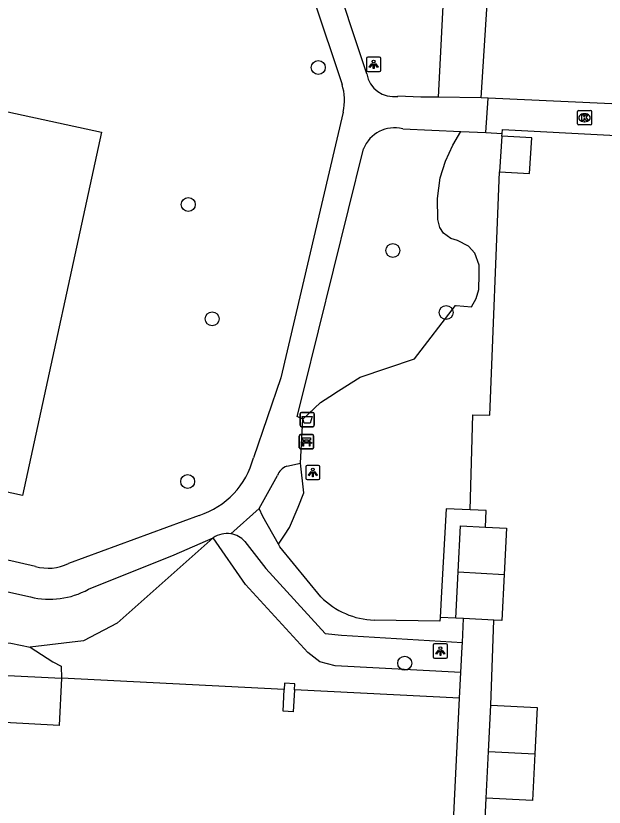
# Model space of a CAD drawing. Extents: x 162990 to 165007, y 383433 to 384336.
# Drawn here: x 164588.9 to 164630.2, y 383633.6 to 383689.1 of the extents above; entities that cross this region are included whole.
import ezdxf

# ---------------------------------------------------------------- set-up
doc = ezdxf.new("R2010")
doc.units = 0
for name, color, linetype in [('IMGEO_Afvalbak', 7, 'Continuous'), ('IMGEO_Bank', 7, 'Continuous'), ('IMGEO_Boom', 7, 'Continuous'), ('IMGEO_Grasland_overig', 7, 'Continuous'), ('IMGEO_Groenvoorziening', 7, 'Continuous'), ('IMGEO_Kolk', 7, 'Continuous'), ('IMGEO_Lichtpunt', 7, 'Continuous'), ('IMGEO_Pand', 7, 'Continuous'), ('IMGEO_Voetpad_gesloten', 7, 'Continuous'), ('IMGEO_Voetpad_open', 7, 'Continuous')]:
    doc.layers.add(name, color=color, linetype=linetype)

msp = doc.modelspace()

# ---------------------------------------------------------------- linework, layer by layer
at = {"layer": 'IMGEO_Afvalbak'}
for p, q in [((164608.862, 383660.369), (164608.862, 383661.169)), ((164608.862, 383661.169), (164608.862, 383660.369)), ((164608.962, 383661.269), (164609.752, 383661.269)), ((164609.752, 383661.269), (164608.962, 383661.269)), ((164609.852, 383661.169), (164609.852, 383660.369)), ((164609.852, 383660.369), (164609.852, 383661.169)), ((164609.752, 383660.269), (164608.962, 383660.269)), ((164608.962, 383660.269), (164609.752, 383660.269))]:
    msp.add_line(p, q, dxfattribs=at)
msp.add_lwpolyline([(164609.005, 383660.983), (164609.709, 383660.983), (164609.56, 383660.513), (164609.154, 383660.513), (164609.005, 383660.983)], dxfattribs=at)
for centre, start, end in [((164608.962, 383661.169), 90, 180), ((164608.962, 383661.169), 90, 180), ((164609.752, 383661.169), 0, 90), ((164609.752, 383661.169), 360, 90), ((164608.962, 383660.369), 180, 270), ((164608.962, 383660.369), 180, 270), ((164609.752, 383660.369), 270, 0), ((164609.752, 383660.369), 270, 0)]:
    msp.add_arc(centre, 0.1, start, end, dxfattribs=at)
at = {"layer": 'IMGEO_Bank'}
for p, q in [((164608.806, 383658.792), (164608.806, 383659.633)), ((164608.806, 383659.633), (164608.806, 383658.792)), ((164608.881, 383659.717), (164609.722, 383659.717)), ((164609.722, 383659.717), (164608.881, 383659.717)), ((164609.115, 383659.223), (164609.115, 383659.329)), ((164609.159, 383659.329), (164609.159, 383659.223)), ((164609.447, 383659.335), (164609.165, 383659.335)), ((164609.165, 383659.217), (164609.447, 383659.217)), ((164609.453, 383659.223), (164609.453, 383659.329)), ((164609.497, 383659.329), (164609.497, 383659.223)), ((164609.806, 383659.642), (164609.806, 383658.801)), ((164609.806, 383658.801), (164609.806, 383659.642)), ((164609.731, 383658.717), (164608.89, 383658.717)), ((164608.89, 383658.717), (164609.731, 383658.717)), ((164609.503, 383659.115), (164609.11, 383659.115))]:
    msp.add_line(p, q, dxfattribs=at)
for points in [[(164609.053, 383659.115), (164608.911, 383659.115), (164609.023, 383659.217), (164609.109, 383659.217)], [(164609.109, 383659.335), (164609.023, 383659.335), (164609.023, 383659.496), (164609.586, 383659.496), (164609.586, 383659.335), (164609.503, 383659.335)], [(164609.503, 383659.217), (164609.586, 383659.217), (164609.698, 383659.115), (164609.559, 383659.115)], [(164609.103, 383659.108), (164609.103, 383658.901), (164609.06, 383658.901), (164609.06, 383659.108)], [(164609.553, 383659.108), (164609.553, 383658.901), (164609.509, 383658.901), (164609.509, 383659.108)]]:
    msp.add_lwpolyline(points, dxfattribs=at)
for centre, radius, start, end in [((164608.884, 383659.639), 0.0779, 92.4484, 184.2845), ((164608.884, 383659.639), 0.0779, 92.4484, 184.2845), ((164609.108, 383659.328), 0.00671, 2.8957, 87.1043), ((164609.108, 383659.224), 0.00671, 272.8957, 357.1043), ((164609.165, 383659.328), 0.00671, 92.8957, 177.1043), ((164609.165, 383659.224), 0.00671, 182.8957, 267.1043), ((164609.447, 383659.328), 0.00671, 2.8957, 87.1043), ((164609.447, 383659.224), 0.00671, 272.8957, 357.1043), ((164609.504, 383659.328), 0.00671, 92.8957, 177.1043), ((164609.504, 383659.224), 0.00671, 182.8957, 267.1043), ((164609.728, 383659.639), 0.0779, 2.4484, 94.2845), ((164609.728, 383659.639), 0.0779, 2.4484, 94.2845), ((164608.884, 383658.795), 0.0779, 182.4484, 274.2845), ((164608.884, 383658.795), 0.0779, 182.4484, 274.2845), ((164609.053, 383659.108), 0.00671, 2.8957, 87.1043), ((164609.11, 383659.108), 0.00671, 92.8957, 177.1043), ((164609.502, 383659.108), 0.00671, 2.8957, 87.1043), ((164609.559, 383659.108), 0.00671, 92.8957, 177.1043), ((164609.728, 383658.795), 0.0779, 272.4484, 4.2845), ((164609.728, 383658.795), 0.0779, 272.4484, 4.2845)]:
    msp.add_arc(centre, radius, start, end, dxfattribs=at)
at = {"layer": 'IMGEO_Boom'}
for centre in [(164610.135, 383685.46), (164601.022, 383675.851), (164615.357, 383672.624), (164619.097, 383668.284), (164602.696, 383667.831), (164600.976, 383656.43), (164616.195, 383643.685)]:
    msp.add_circle(centre, 0.489, dxfattribs=at)
at = {"layer": 'IMGEO_Grasland_overig'}
for points in [[(164573.792, 383643.548), (164592.128, 383642.63)], [(164592.128, 383642.63), (164591.973, 383639.309), (164573.624, 383640.331)]]:
    msp.add_lwpolyline(points, dxfattribs=at)
at = {"layer": 'IMGEO_Groenvoorziening'}
for points in [[(164619.819, 383708.509), (164618.54, 383683.367)], [(164621.548, 383683.327), (164622.177, 383693.233)], [(164594.934, 383680.922), (164589.407, 383655.456), (164573.771, 383658.849), (164579.298, 383684.315), (164594.934, 383680.922)], [(164609.051, 383660.799), (164610.281, 383661.973), (164610.937, 383662.39), (164611.551, 383662.779), (164613.082, 383663.751), (164616.882, 383665.04), (164619.745, 383668.764), (164619.809, 383668.779), (164620.882, 383668.665), (164621.202, 383669.256), (164621.391, 383669.901), (164621.411, 383670.943), (164621.417, 383671.605), (164621.11, 383672.43), (164620.672, 383672.926), (164619.895, 383673.332), (164619.428, 383673.457), (164618.908, 383673.835), (164618.645, 383674.241), (164618.513, 383674.795), (164618.492, 383676.262), (164618.682, 383677.717), (164619.06, 383678.889), (164619.558, 383680.014), (164620.125, 383680.978)], [(164623.011, 383680.648), (164623.031, 383680.835)], [(164620.789, 383654.443), (164620.966, 383661.115), (164622.17, 383661.083), (164622.847, 383678.153)], [(164607.346, 383652.025), (164607.764, 383652.662), (164608.124, 383653.214), (164608.713, 383654.641), (164609.124, 383655.636), (164608.892, 383657.709)], [(164602.771, 383652.472), (164596.027, 383646.485), (164593.683, 383645.259), (164589.932, 383644.807)], [(164620.136, 383643.03), (164611.31, 383643.505), (164610.251, 383643.777), (164609.395, 383644.43), (164605.04, 383649.198), (164602.771, 383652.472)], [(164573.918, 383645.962), (164574.342, 383646.378), (164576.73, 383647.777), (164579.075, 383648.689), (164580.637, 383648.306), (164581.462, 383646.85), (164582.367, 383645.78), (164583.215, 383645.465), (164585.772, 383645.306), (164588.586, 383645.087), (164589.932, 383644.807)], [(164589.932, 383644.807), (164591.527, 383643.778), (164592.097, 383643.471), (164592.128, 383642.63)], [(164607.737, 383641.848), (164592.128, 383642.63)], [(164620.045, 383641.232), (164608.459, 383641.812)]]:
    msp.add_lwpolyline(points, dxfattribs=at)
at = {"layer": 'IMGEO_Kolk'}
for p, q in [((164628.3, 383681.509), (164628.3, 383682.361)), ((164628.375, 383682.435), (164629.227, 383682.435)), ((164628.788, 383682.215), (164628.813, 383682.215)), ((164629.301, 383682.361), (164629.301, 383681.509)), ((164629.227, 383681.435), (164628.375, 383681.435)), ((164628.811, 383681.655), (164628.786, 383681.655))]:
    msp.add_line(p, q, dxfattribs=at)
for points in [[(164628.3, 383681.509), (164628.3, 383682.361)], [(164628.375, 383682.435), (164629.227, 383682.435)], [(164628.621, 383682.135), (164628.744, 383682.135), (164628.744, 383681.984), (164628.874, 383682.135), (164629.038, 383682.135), (164628.892, 383681.984), (164629.045, 383681.735), (164628.893, 383681.735), (164628.808, 383681.899), (164628.744, 383681.832), (164628.744, 383681.735), (164628.621, 383681.735), (164628.621, 383682.135)], [(164629.301, 383682.361), (164629.301, 383681.509)], [(164629.227, 383681.435), (164628.375, 383681.435)]]:
    msp.add_lwpolyline(points, dxfattribs=at)
for centre, start, end in [((164628.377, 383682.359), 91.552, 178.448), ((164628.377, 383682.359), 91.552, 178.448), ((164629.225, 383682.359), 1.552, 88.448), ((164629.225, 383682.359), 1.552, 88.448), ((164628.377, 383681.511), 181.552, 268.448), ((164628.377, 383681.511), 181.552, 268.448), ((164629.225, 383681.511), 271.552, 358.448), ((164629.225, 383681.511), 271.552, 358.448)]:
    msp.add_arc(centre, 0.0765, start, end, dxfattribs=at)
for centre, major_axis, ratio, start_param, end_param in [((164628.787, 383681.935), (-0.387, 0.002), 0.722429, 4.712389, 7.853982), ((164628.812, 383681.935), (-0.39, 0.002), 0.717154, 1.570796, 4.712389)]:
    msp.add_ellipse(centre, major_axis=major_axis, ratio=ratio, start_param=start_param, end_param=end_param, dxfattribs=at)
at = {"layer": 'IMGEO_Lichtpunt'}
for p, q in [((164613.518, 383686.083), (164613.518, 383685.276)), ((164613.518, 383686.083), (164613.518, 383685.276)), ((164614.42, 383686.178), (164613.612, 383686.178)), ((164614.42, 383686.178), (164613.612, 383686.178)), ((164614.514, 383685.276), (164614.514, 383686.083)), ((164614.514, 383685.276), (164614.514, 383686.083)), ((164613.612, 383685.182), (164614.42, 383685.182)), ((164613.612, 383685.182), (164614.42, 383685.182)), ((164610.154, 383657.559), (164609.346, 383657.559)), ((164610.154, 383657.559), (164609.346, 383657.559)), ((164609.252, 383657.464), (164609.252, 383656.657)), ((164609.252, 383657.464), (164609.252, 383656.657)), ((164610.248, 383656.657), (164610.248, 383657.464)), ((164610.248, 383656.657), (164610.248, 383657.464)), ((164609.346, 383656.563), (164610.154, 383656.563)), ((164609.346, 383656.563), (164610.154, 383656.563)), ((164618.195, 383644.946), (164618.195, 383644.139)), ((164618.195, 383644.946), (164618.195, 383644.139)), ((164619.097, 383645.041), (164618.289, 383645.041)), ((164619.097, 383645.041), (164618.289, 383645.041)), ((164619.191, 383644.139), (164619.191, 383644.946)), ((164619.191, 383644.139), (164619.191, 383644.946)), ((164618.289, 383644.045), (164619.097, 383644.045)), ((164618.289, 383644.045), (164619.097, 383644.045))]:
    msp.add_line(p, q, dxfattribs=at)
for points in [[(164613.892, 383685.747), (164613.931, 383685.719), (164613.743, 383685.457), (164613.705, 383685.484), (164613.892, 383685.747)], [(164613.994, 383685.699), (164614.041, 383685.699), (164614.041, 383685.377), (164613.994, 383685.377), (164613.994, 383685.699)], [(164614.104, 383685.719), (164614.142, 383685.746), (164614.329, 383685.484), (164614.29, 383685.456), (164614.104, 383685.719)], [(164609.626, 383657.128), (164609.665, 383657.1), (164609.477, 383656.838), (164609.439, 383656.865), (164609.626, 383657.128)], [(164609.728, 383657.08), (164609.775, 383657.08), (164609.775, 383656.758), (164609.728, 383656.758), (164609.728, 383657.08)], [(164609.838, 383657.1), (164609.876, 383657.127), (164610.063, 383656.865), (164610.024, 383656.837), (164609.838, 383657.1)], [(164618.569, 383644.61), (164618.608, 383644.582), (164618.42, 383644.32), (164618.382, 383644.347), (164618.569, 383644.61)], [(164618.671, 383644.562), (164618.718, 383644.562), (164618.718, 383644.24), (164618.671, 383644.24), (164618.671, 383644.562)], [(164618.781, 383644.582), (164618.819, 383644.609), (164619.006, 383644.347), (164618.967, 383644.319), (164618.781, 383644.582)]]:
    msp.add_lwpolyline(points, dxfattribs=at)
for centre in [(164614.017, 383685.881), (164609.751, 383657.262), (164618.694, 383644.744)]:
    msp.add_circle(centre, 0.0994, dxfattribs=at)
for centre, start, end in [((164613.612, 383686.083), 90, 180), ((164613.612, 383686.083), 90, 180), ((164614.42, 383686.083), 0, 90), ((164614.42, 383686.083), 0, 90), ((164613.612, 383685.276), 180, 270), ((164613.612, 383685.276), 180, 270), ((164614.42, 383685.276), 270, 0), ((164614.42, 383685.276), 270, 360), ((164609.346, 383657.464), 90, 180), ((164609.346, 383657.464), 90, 180), ((164610.154, 383657.464), 0, 90), ((164610.154, 383657.464), 0, 90), ((164609.346, 383656.657), 180, 270), ((164609.346, 383656.657), 180, 270), ((164610.154, 383656.657), 270, 0), ((164610.154, 383656.657), 270, 360), ((164618.289, 383644.946), 90, 180), ((164618.289, 383644.946), 90, 180), ((164619.097, 383644.946), 0, 90), ((164619.097, 383644.946), 0, 90), ((164618.289, 383644.139), 180, 270), ((164618.289, 383644.139), 180, 270), ((164619.097, 383644.139), 270, 0), ((164619.097, 383644.139), 270, 360)]:
    msp.add_arc(centre, 0.0946, start, end, dxfattribs=at)
at = {"layer": 'IMGEO_Pand'}
for points in [[(164622.847, 383678.153), (164624.934, 383678.016), (164625.1, 383680.536), (164623.011, 383680.648)], [(164623.011, 383680.648), (164622.847, 383678.153)], [(164619.936, 383650.09), (164620.103, 383653.328), (164621.855, 383653.238)], [(164621.855, 383653.238), (164623.339, 383653.161), (164623.172, 383649.92)], [(164619.769, 383646.848), (164619.936, 383650.09)], [(164619.936, 383650.09), (164623.172, 383649.92)], [(164623.172, 383649.92), (164623.005, 383646.681), (164622.453, 383646.709)], [(164620.32, 383646.82), (164619.769, 383646.848)], [(164622.453, 383646.709), (164620.32, 383646.82)], [(164608.459, 383641.812), (164608.48, 383642.24), (164607.759, 383642.284), (164607.737, 383641.848)], [(164608.459, 383641.812), (164608.383, 383640.289), (164607.661, 383640.326), (164607.737, 383641.848)], [(164622.068, 383637.492), (164622.236, 383640.752)], [(164622.236, 383640.752), (164625.492, 383640.584), (164625.325, 383637.325)], [(164621.9, 383634.233), (164622.068, 383637.492)], [(164625.325, 383637.325), (164625.157, 383634.065), (164621.9, 383634.233)], [(164622.068, 383637.492), (164625.325, 383637.325)]]:
    msp.add_lwpolyline(points, dxfattribs=at)
at = {"layer": 'IMGEO_Voetpad_gesloten'}
for points in [[(164603.712, 383708.45), (164611.801, 383684.274)], [(164613.54, 383685.01), (164605.788, 383708.379)], [(164618.54, 383683.367), (164617.325, 383683.389), (164615.719, 383683.436)], [(164621.548, 383683.327), (164618.54, 383683.367)], [(164622.046, 383683.304), (164621.548, 383683.327)], [(164621.885, 383680.903), (164622.046, 383683.304)], [(164611.869, 383682.336), (164607.508, 383663.707), (164605.586, 383658.083)], [(164616.052, 383681.156), (164620.125, 383680.978)], [(164620.125, 383680.978), (164621.885, 383680.903)], [(164609.051, 383660.799), (164608.651, 383660.984), (164609.096, 383662.731), (164613.304, 383679.754)], [(164608.892, 383657.709), (164609.051, 383660.799)], [(164607.923, 383657.493), (164608.892, 383657.709)], [(164606.001, 383654.538), (164607.265, 383656.845)], [(164604.014, 383652.762), (164606.001, 383654.538)], [(164607.346, 383652.025), (164606.242, 383653.976), (164606.001, 383654.538)], [(164620.789, 383654.443), (164619.112, 383654.508), (164618.777, 383648.695), (164618.673, 383646.898)], [(164621.855, 383653.238), (164621.905, 383654.4), (164620.789, 383654.443)], [(164590.31, 383650.48), (164575.093, 383653.944)], [(164601.785, 383654.055), (164592.618, 383650.669)], [(164594.015, 383648.873), (164600.021, 383651.282), (164602.771, 383652.472)], [(164604.978, 383652.23), (164606.451, 383650.323), (164610.615, 383645.763), (164611.761, 383645.658), (164620.241, 383645.137)], [(164610.316, 383648.337), (164607.446, 383651.849), (164607.346, 383652.025)], [(164576.004, 383651.437), (164589.962, 383648.331)], [(164618.673, 383646.898), (164618.658, 383646.63), (164614.069, 383646.71)], [(164619.769, 383646.848), (164618.673, 383646.898)], [(164620.241, 383645.137), (164620.32, 383646.82)]]:
    msp.add_lwpolyline(points, dxfattribs=at)
for centre, radius, start, end in [((164615.419, 383685.316), 1.904, 189.248, 279.0671), ((164608.372, 383683.183), 3.598, 346.3776, 17.6415), ((164615.478, 383678.888), 2.34, 75.7886, 158.2718), ((164600.022, 383659.526), 5.748, 287.8599, 345.4618), ((164608.272, 383656.481), 1.07, 109.0051, 160.1175), ((164603.741, 383651.123), 1.661, 80.5435, 125.7216), ((164603.736, 383651.118), 1.667, 41.8219, 80.3924), ((164591.22, 383653.553), 3.205, 253.5047, 295.8582), ((164591.294, 383653.796), 5.625, 256.3031, 298.9306), ((164614.23, 383652.223), 5.515, 224.795, 268.3296)]:
    msp.add_arc(centre, radius, start, end, dxfattribs=at)
at = {"layer": 'IMGEO_Voetpad_open'}
for points in [[(164643.461, 383682.316), (164622.046, 383683.304)], [(164621.885, 383680.903), (164623.031, 383680.835)], [(164623.031, 383680.835), (164623.042, 383681.102), (164644.748, 383679.973), (164644.727, 383679.553)], [(164622.236, 383640.752), (164622.453, 383646.709)], [(164620.136, 383643.03), (164620.227, 383644.828), (164620.241, 383645.137)], [(164620.045, 383641.232), (164620.136, 383643.03)], [(164619.558, 383631.641), (164620.045, 383641.232)], [(164618.429, 383613.303), (164618.739, 383618.605), (164619.306, 383618.546), (164619.446, 383622.963), (164621.376, 383622.87), (164621.9, 383634.233)]]:
    msp.add_lwpolyline(points, dxfattribs=at)

doc.saveas('drawing.dxf')
